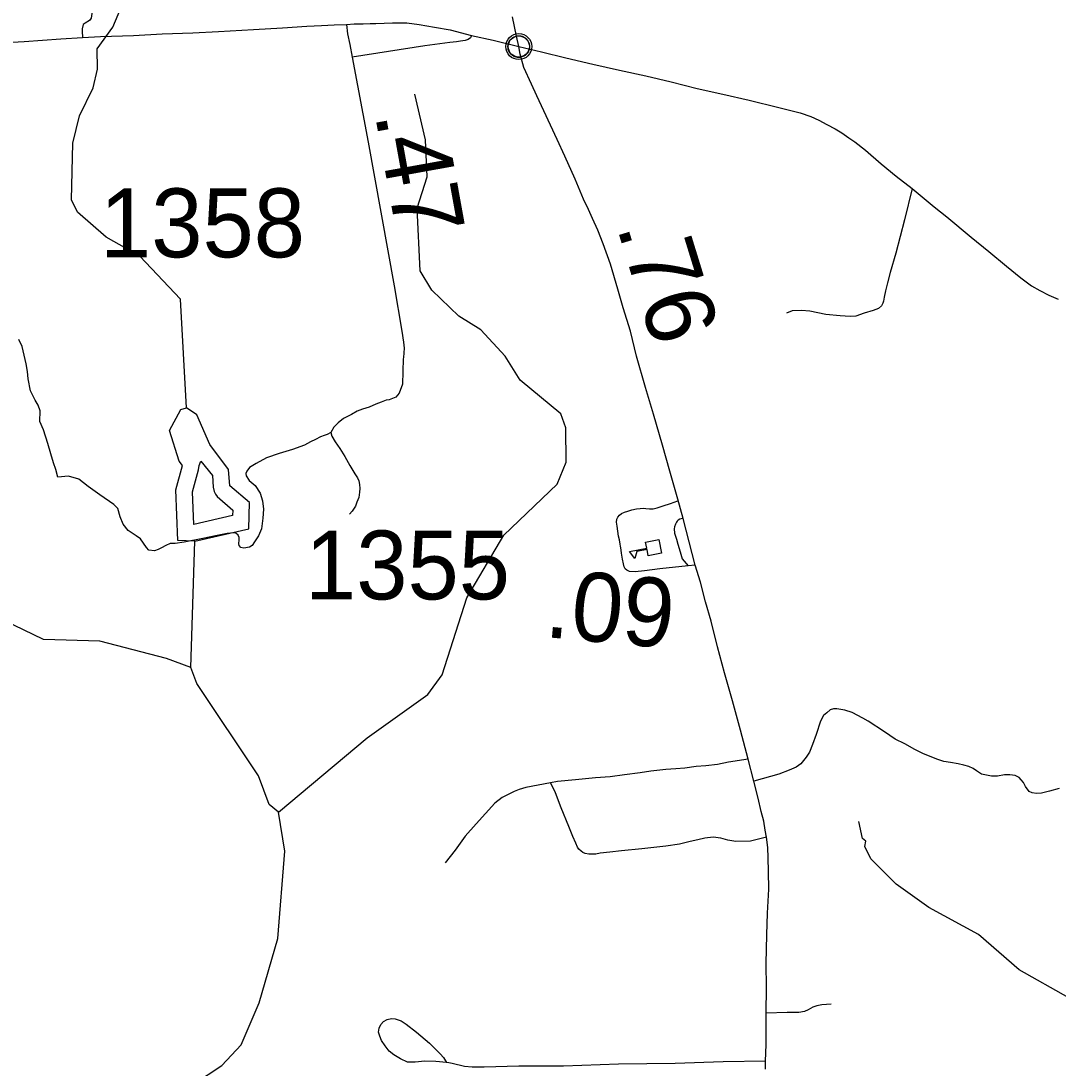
# Model space of a CAD drawing. Extents: x 2290615 to 2522933, y 819489 to 1012715.
# Drawn here: x 2334565 to 2342087, y 903675 to 911274 of the extents above; entities that cross this region are included whole.
import ezdxf

# ---------------------------------------------------------------- set-up
doc = ezdxf.new("R2010")
doc.units = 0
for name, color, linetype in [('Exist Civil Demographics Community CELL', 7, 'Continuous'), ('Exist Cultural Educational Facility Elementary CELL', 7, 'Continuous'), ('Exist Hydrographic Misc Water Feature', 7, 'Continuous'), ('Exist Road Non-System Type 51', 7, 'Continuous'), ('Exist Road Primary NC Attributed', 7, 'Continuous'), ('Exist Road Primary NC Mileage Hundredths English Label', 7, 'Continuous'), ('Exist Road Secondary Mileage Hundredths English Label', 7, 'Continuous'), ('Exist Road Secondary Type 51 Attributed', 7, 'Continuous'), ('Exist Road Secondary Type 51 Number Label', 7, 'Continuous')]:
    doc.layers.add(name, color=color, linetype=linetype)

msp = doc.modelspace()

# ---------------------------------------------------------------- linework, layer by layer
at = {"layer": 'Exist Civil Demographics Community CELL'}
msp.add_lwpolyline([(2338098.1, 911100.3), (2338099.1, 911105.9), (2338100.9, 911112.4), (2338103.8, 911119.6), (2338106.7, 911125.4), (2338110.1, 911131.1), (2338113.8, 911136.2), (2338117.8, 911140.6), (2338122.4, 911145.2), (2338127.9, 911149.8), (2338133.4, 911153.5), (2338138.2, 911156.3), (2338143.3, 911158.8), (2338148.7, 911161.1), (2338154.4, 911162.9), (2338158.7, 911164), (2338163.6, 911164.8), (2338167.7, 911165.5), (2338174.1, 911165.8), (2338178.5, 911165.7), (2338184.1, 911165.4), (2338189.1, 911164.7), (2338194, 911163.7), (2338199, 911162.3), (2338204.1, 911160.3), (2338210.8, 911157.4), (2338217, 911153.9), (2338222.1, 911150.4), (2338227.3, 911146.4), (2338230.6, 911143.2), (2338234.7, 911138.8), (2338238.6, 911134.2), (2338241.6, 911129.6), (2338244.8, 911124.6), (2338247.2, 911119.4), (2338249.3, 911114.4), (2338250.8, 911109.4), (2338252.1, 911104.8), (2338253.2, 911098.7), (2338253.8, 911094), (2338254.1, 911088), (2338253.9, 911082.2), (2338253.3, 911076.5), (2338252.4, 911071.1), (2338250.8, 911064.9), (2338248.9, 911059.1), (2338246.6, 911054), (2338243.4, 911048), (2338240.1, 911042.7), (2338236.7, 911038), (2338232.5, 911033.2), (2338227.2, 911028.3), (2338222.2, 911024.2), (2338217.1, 911020.7), (2338212.8, 911018.2), (2338206, 911015), (2338198.9, 911012.3), (2338192.9, 911010.8), (2338186.3, 911009.5), (2338181.9, 911009), (2338177.4, 911008.8), (2338171.8, 911008.8), (2338167.5, 911009.2), (2338161.9, 911009.9), (2338156, 911011.2), (2338151.4, 911012.5), (2338146.2, 911014.4), (2338141.6, 911016.4), (2338137.7, 911018.6), (2338130.9, 911022.7), (2338125.3, 911027), (2338120.4, 911031.5), (2338115.9, 911036.3), (2338112.8, 911040.3), (2338109.8, 911044.5), (2338105.7, 911051.6), (2338104, 911055.1), (2338102.3, 911059.1), (2338099.7, 911067.3), (2338098.1, 911074.4), (2338097.5, 911079.5), (2338097.1, 911085.8), (2338097.1, 911090.5), (2338097.6, 911097)], close=True, dxfattribs=at)
for centre, radius in [((2338175.7, 911087.9), 94.3), ((2338175.5, 911088.1), 76.7)]:
    msp.add_circle(centre, radius, dxfattribs=at)
at = {"layer": 'Exist Cultural Educational Facility Elementary CELL'}
msp.add_lwpolyline([(2339211.3, 907411.4), (2339115.2, 907392.6), (2339106.4, 907437.8), (2339032.7, 907423.3), (2339018, 907372.5), (2338978.4, 907422.5), (2339104.6, 907447.2), (2339095.7, 907492.4), (2339191.8, 907511.2)], close=True, dxfattribs=at)
at = {"layer": 'Exist Hydrographic Misc Water Feature'}
msp.add_line((2335795.9, 906582.2), (2335826.8, 907499.2), dxfattribs=at)
for points in [[(2335764.7, 908465), (2335721.8, 909254.3), (2335426.8, 909567.2), (2335183.8, 909704.9), (2334973.8, 909886.5), (2334930.7, 909976.6), (2334941.8, 910387.5), (2334989.8, 910586.4), (2335087.8, 910787.3), (2335118.8, 910923.2), (2335117.7, 911070.8), (2335231.8, 911229.8), (2335288.8, 911366.7), (2335267.8, 911723.7), (2335316.9, 911830.6)], [(2336433.8, 905531.7), (2337076.8, 906070.2), (2337514.8, 906386.8), (2337620.8, 906529.1), (2337797.8, 907087.8), (2338066.8, 907542), (2338453.9, 907912.3), (2338518.7, 908072.5), (2338515.9, 908321.9), (2338481.8, 908422.1), (2338186.8, 908666.2), (2338076.9, 908842.1), (2337899.9, 909031.9), (2337739.7, 909130.3), (2337545.8, 909319.3), (2337460.9, 909460.2), (2337438.7, 909915.5), (2337510.9, 910141.7), (2337499.8, 910410.4), (2337420.9, 910742)], [(2335795.9, 906582.2), (2335620.7, 906647.2), (2335135.8, 906771.7), (2334727.7, 906784.5), (2334442.7, 906923.8), (2334239.7, 907171.5), (2334127.8, 907495.1), (2334016.8, 907651.5), (2333768.7, 908179.6), (2333665.8, 908487.2), (2333350.8, 909035.5), (2333232.7, 909847.9), (2333154.8, 910081), (2333141.7, 910454.7), (2333190.7, 910581.5)], [(2335826.8, 907499.2), (2335701.7, 907503.9), (2335688.8, 907871.1), (2335736.8, 908047), (2335711.8, 908078.7), (2335641.9, 908302.4), (2335723.9, 908453.4), (2335764.7, 908465)], [(2335826.8, 907499.2), (2336216.8, 907587.5), (2336222.8, 907778.1), (2336079.9, 907900.2), (2336070.8, 908018), (2335934.9, 908199.6), (2335840.8, 908415.6), (2335764.7, 908465)], [(2335817.8, 907620.2), (2335809.4, 907857), (2335852.4, 908015.4), (2335856.8, 908047), (2335870.3, 908079.8), (2335953.7, 907974), (2335960.1, 907891.1), (2335967.1, 907859.2), (2335975.9, 907840.2), (2335987.8, 907823.1), (2336101, 907724.3), (2336099.7, 907684.1), (2335817.8, 907620.2)], [(2336433.8, 905531.7), (2336365.9, 905588.1), (2336288.8, 905794.9), (2335839.7, 906465.7), (2335795.9, 906582.2)], [(2334597.7, 899551.5), (2334895.9, 899714.7), (2335035.7, 899891.1), (2335157.7, 900142.2), (2335212.9, 900377.6), (2335210.8, 901260.5), (2335295.7, 901769.4), (2335545.9, 902488.7), (2335657.9, 902896.9), (2335700.7, 903414.1), (2335815.7, 903556.7), (2336022.8, 903693.1), (2336162.9, 903843.3), (2336291.9, 904147.3), (2336427.8, 904615.8), (2336478.9, 905248), (2336433.8, 905531.7)], [(2342165, 904184.7), (2341803.9, 904386.6), (2341509.8, 904643.8), (2341148.9, 904839), (2340914, 905009.9), (2340728, 905192.6), (2340685.9, 905282.8), (2340692.9, 905322.5), (2340667.9, 905341.1), (2340641.8, 905464.8)]]:
    msp.add_lwpolyline(points, dxfattribs=at)
at = {"layer": 'Exist Road Non-System Type 51'}
for points in [[(2334601.9, 911873.6), (2334679.2, 911800.9), (2334707.3, 911784.5), (2334740.1, 911777.5), (2334803.3, 911756.4), (2334859.5, 911707.2), (2334925.1, 911634.5), (2334957.9, 911625.1), (2335009.4, 911601.7), (2335037.5, 911580.6), (2335063.3, 911545.5), (2335077.4, 911517.3), (2335084.7, 911476.2), (2335089.1, 911428.3), (2335084.4, 911365), (2335075, 911294.7), (2335061.8, 911276.2), (2335030.4, 911257.6), (2335015.8, 911247.7), (2335009.4, 911216.8), (2335009.4, 911198.6), (2335011.8, 911154.1)], [(2337833, 911167.7), (2337825, 911151.9), (2337808, 911138.9), (2337786, 911132.8), (2337752.4, 911126.8), (2337722.7, 911122), (2337675.6, 911116.3), (2337494.7, 911093.5), (2336966, 911012.2)], [(2341027.8, 910058.6), (2340973.5, 909829.8), (2340911.3, 909588.1), (2340870.2, 909448.1), (2340850.7, 909373.2), (2340834.4, 909316.3), (2340827, 909268.2), (2340820.5, 909240), (2340816.1, 909225.5), (2340806.7, 909206.7), (2340783.6, 909186.4), (2340745.3, 909173.4), (2340681.7, 909152.4), (2340620.9, 909131.5), (2340579, 909128.6), (2340507.2, 909134), (2340403.1, 909144.7), (2340286.9, 909167.4), (2340226.9, 909172.7), (2340159, 909169.9), (2340118.5, 909152.4)], [(2341027.8, 910058.6), (2340973.5, 909829.8), (2340911.3, 909588.1), (2340870.2, 909448.1), (2340850.7, 909373.2), (2340834.4, 909316.3), (2340827, 909268.2), (2340820.5, 909240), (2340816.1, 909225.5), (2340806.7, 909206.7), (2340783.6, 909186.4), (2340745.3, 909173.4), (2340681.7, 909152.4), (2340620.9, 909131.5), (2340579, 909128.6), (2340507.2, 909134), (2340403.1, 909144.7), (2340286.9, 909167.4), (2340226.9, 909172.7), (2340159, 909169.9), (2340118.5, 909152.4)], [(2336811.8, 908288.3), (2336785.3, 908273.1), (2336763.8, 908265), (2336738.4, 908255.7), (2336700.9, 908236.9), (2336664.7, 908219.4), (2336621.6, 908195.6), (2336534, 908164.6), (2336436.5, 908133.6), (2336346.9, 908102.5), (2336271.3, 908061.6), (2336221.7, 908032.9), (2336202, 908006.7), (2336196.3, 907988.7), (2336198.5, 907972.8), (2336220.9, 907938.9), (2336263.3, 907901.4), (2336300, 907845.9), (2336316.7, 907790.1), (2336323.3, 907730.2), (2336318.2, 907666.1), (2336309, 907588.1), (2336287.6, 907537.8), (2336258.2, 907493.6), (2336242.5, 907467.3), (2336222.6, 907455.1), (2336180.8, 907448.6), (2336158.6, 907452.3), (2336146.5, 907466.2), (2336144.3, 907480.1), (2336147.9, 907508.3), (2336147.8, 907526.3), (2336139.6, 907542.1), (2336123.4, 907555.9), (2336105.4, 907559.8), (2336061.6, 907555.2), (2335975.6, 907538), (2335896, 907519.2), (2335748.4, 907491.5), (2335682.5, 907480.6), (2335646.6, 907482.1), (2335614.8, 907467.8), (2335584.9, 907449.4), (2335561, 907437.2), (2335533.1, 907428.9), (2335493.1, 907434.4), (2335474.3, 907451.5), (2335431.1, 907516.4), (2335401.6, 907538.1), (2335342.5, 907575.5), (2335305.2, 907622.7), (2335283.5, 907675.8), (2335266.6, 907734.5), (2335238.3, 907764.4), (2335138, 907835.2), (2335053.4, 907896.2), (2334984.6, 907949.4), (2334909.8, 907971), (2334833.1, 907963.1), (2334817.4, 908018.2), (2334801.7, 908067.4), (2334782, 908132.4), (2334760.4, 908207.2), (2334728.9, 908305.6), (2334701.4, 908366.6), (2334705.3, 908443.3), (2334688.5, 908486.7), (2334668.6, 908520.8), (2334633, 908589.2), (2334617.3, 908677.5), (2334613.1, 908728.8), (2334603.1, 908785.8), (2334573.5, 908911.7), (2334549.9, 908962.8)], [(2337337.3, 908821.7), (2337332, 908639.1), (2337308.4, 908572.2), (2337284.7, 908543.7), (2337234.8, 908524.5), (2337214, 908521), (2337176.6, 908507.3), (2337139.2, 908493.5), (2337090.1, 908471.8), (2337040.9, 908456.1), (2337003.5, 908442.3), (2336962.2, 908418.7), (2336905.2, 908389.2), (2336865.8, 908357.7), (2336834.4, 908326.2), (2336811.8, 908288.3)], [(2336811.8, 908288.3), (2336818.8, 908261), (2336844.3, 908219.4), (2336877.8, 908171.2), (2336913.9, 908113.5), (2336950.1, 908047.8), (2336986.3, 907987.5), (2337005.1, 907959.3), (2337014.5, 907936.5), (2337019.8, 907909.7), (2337022.5, 907881.5), (2337021.2, 907853.4), (2337014.5, 907815.8), (2337001.1, 907781), (2336990.3, 907752.8), (2336966.2, 907715.3), (2336948.8, 907693.8)], [(2338979.2, 907279.6), (2338959.3, 907289.1), (2338947.9, 907296.7), (2338940.3, 907312.8), (2338934.6, 907333.7), (2338927, 907367.9), (2338921.3, 907412.6), (2338918.5, 907432.5), (2338915.1, 907451), (2338913.2, 907463.4), (2338909.9, 907477.1), (2338905.2, 907507.5), (2338899.5, 907535.1), (2338892.9, 907572.1), (2338888.1, 907607.2), (2338884.3, 907637.6), (2338886.2, 907658.5), (2338893.8, 907673.7), (2338906.1, 907688), (2338920.4, 907698.4), (2338941.3, 907707.9), (2338965.9, 907717.4), (2338996.3, 907726), (2339028.6, 907733.6), (2339055.2, 907736.4), (2339077, 907737.3), (2339097.9, 907735.4), (2339123.5, 907732.6), (2339150.1, 907733.6), (2339180.5, 907740.2), (2339224.1, 907755.4), (2339275.4, 907772.5), (2339328.5, 907791.5)], [(2339368.2, 907663), (2339354.5, 907660.4), (2339344, 907657.4), (2339330.9, 907651.1), (2339325.3, 907644.8), (2339319, 907636.5), (2339311.6, 907621.9), (2339304.1, 907603.4), (2339301.7, 907589.1), (2339304.8, 907556), (2339319, 907512.3), (2339329.5, 907477.1), (2339345.6, 907422.1), (2339361.7, 907369.8), (2339405.4, 907318.5)], [(2342094.1, 905704.2), (2342024.2, 905685.3), (2341966.4, 905670.5), (2341930.6, 905666.3), (2341900.5, 905671.8), (2341878.3, 905681.5), (2341852, 905719.3), (2341837.6, 905747.1), (2341819.4, 905766.7), (2341805.1, 905782.6), (2341774.9, 905798.3), (2341736.8, 905803.8), (2341698.8, 905803.4), (2341647.1, 905792.7), (2341605.1, 905792.2), (2341557, 905803.6), (2341531, 905807.4), (2341496.6, 905831), (2341470.5, 905848.5), (2341440.3, 905862.3), (2341404.2, 905873.8), (2341362, 905883.3), (2341308, 905892.7), (2341257.9, 905900), (2341207.8, 905915.4), (2341107.2, 905958.3), (2341049, 905987.5), (2340976.5, 906028.5), (2340906.1, 906061.7), (2340827.5, 906114.9), (2340710.6, 906193.3), (2340670.3, 906214.9), (2340593.9, 906254), (2340539.7, 906271.4), (2340483.5, 906280.7), (2340457.6, 906282.2), (2340433.6, 906274), (2340410, 906253.6), (2340386.2, 906233.5), (2340364.7, 906191.2), (2340331.9, 906094.8), (2340306.6, 906022.5), (2340283.3, 905966.3), (2340259.9, 905932), (2340220.5, 905883.5), (2340188.6, 905859.2), (2340136.9, 905836.7), (2340061.3, 905807.8), (2339880.2, 905757.8)], [(2339839.6, 905915.6), (2339697.5, 905893.7), (2339617, 905878.9), (2339533.5, 905868.7), (2339461.7, 905862.5), (2339380.5, 905851.5), (2339314.9, 905846.8), (2339241.5, 905840.6), (2339134.5, 905830.4), (2339054.9, 905817.9), (2338942.5, 905802.3), (2338837.8, 905788.3), (2338731.7, 905782), (2338588, 905766.4), (2338455.3, 905755.4), (2338405, 905744.1)], [(2338405, 905744.1), (2338227.3, 905711.7), (2338177.3, 905696.1), (2338141.4, 905682), (2338055.5, 905638.3), (2338000.9, 905596.1), (2337866.6, 905447.7), (2337786.9, 905358.6), (2337713.5, 905255.5), (2337640.9, 905164.1)], [(2339973.1, 905350.8), (2339857.3, 905321.4), (2339749.4, 905318.2), (2339691.1, 905329.4), (2339641.1, 905342.7), (2339585, 905350), (2339525.1, 905343.4), (2339475.3, 905330.7), (2339419.4, 905320), (2339342.2, 905299.9), (2339242.6, 905286.3), (2339067.6, 905265.1), (2338919.7, 905251.6), (2338835.3, 905242.5), (2338765.8, 905233.4), (2338735.7, 905225.9), (2338714.5, 905227.4), (2338682.9, 905227.4), (2338657.2, 905231.9), (2338640.6, 905239.5), (2338627, 905250), (2338611.9, 905263.6), (2338601.4, 905278.7), (2338589.3, 905305.9), (2338568.2, 905355.7), (2338539.5, 905428.2), (2338483.7, 905562.5), (2338441.4, 905671.2), (2338424.8, 905709), (2338405, 905744.1)], [(2340441.2, 904138.7), (2340373.4, 904134), (2340337.5, 904127.5), (2340307.7, 904117.1), (2340273.9, 904096.7), (2340247.9, 904086.4), (2340208, 904078), (2340122.2, 904078.2), (2339970.7, 904072)], [(2340441.2, 904138.7), (2340373.4, 904134), (2340337.5, 904127.5), (2340307.7, 904117.1), (2340273.9, 904096.7), (2340247.9, 904086.4), (2340208, 904078), (2340122.2, 904078.2), (2339970.7, 904072)], [(2337651.3, 903715.5), (2337575.1, 903722.6), (2337493.2, 903725.4), (2337425.2, 903718.6), (2337369.2, 903717.9), (2337317, 903741.4), (2337268.6, 903770.8), (2337236.3, 903796.3), (2337205.9, 903836.1), (2337179.4, 903873.6), (2337167, 903905.5), (2337158.6, 903935.4), (2337162.4, 903965.4), (2337173.9, 903991.7), (2337193.7, 904011.9), (2337221.5, 904026.2), (2337253.4, 904034.5), (2337279.5, 904032.8), (2337321.7, 904017.3), (2337357.9, 903993.8), (2337434.6, 903934.7), (2337527.4, 903855.9), (2337570, 903814.4), (2337606.5, 903776.9), (2337630.8, 903751.1), (2337651.3, 903715.5)], [(2337651.3, 903715.5), (2337575.1, 903722.6), (2337493.2, 903725.4), (2337425.2, 903718.6), (2337369.2, 903717.9), (2337317, 903741.4), (2337268.6, 903770.8), (2337236.3, 903796.3), (2337205.9, 903836.1), (2337179.4, 903873.6), (2337167, 903905.5), (2337158.6, 903935.4), (2337162.4, 903965.4), (2337173.9, 903991.7), (2337193.7, 904011.9), (2337221.5, 904026.2), (2337253.4, 904034.5), (2337279.5, 904032.8), (2337321.7, 904017.3), (2337357.9, 903993.8), (2337434.6, 903934.7), (2337527.4, 903855.9), (2337570, 903814.4), (2337606.5, 903776.9), (2337630.8, 903751.1), (2337651.3, 903715.5)], [(2339964.5, 903725.1), (2339658.4, 903718.9), (2339308.8, 903707.4), (2338899, 903702.4), (2338499.3, 903689.6), (2338175.4, 903687.7), (2337925.6, 903680.7), (2337837.5, 903681.7), (2337781.6, 903685), (2337693.2, 903708), (2337669.1, 903713.6), (2337651.3, 903715.5)], [(2339964.5, 903725.1), (2339658.4, 903718.9), (2339308.8, 903707.4), (2338899, 903702.4), (2338499.3, 903689.6), (2338175.4, 903687.7), (2337925.6, 903680.7), (2337837.5, 903681.7), (2337781.6, 903685), (2337693.2, 903708), (2337669.1, 903713.6), (2337651.3, 903715.5)]]:
    msp.add_lwpolyline(points, dxfattribs=at)
at = {"layer": 'Exist Road Primary NC Attributed'}
for points in [[(2338175.7, 911087.9), (2338158.6, 911164.4), (2338128.9, 911303.5)], [(2339456.2, 907324.1), (2339368.2, 907663), (2339329.7, 907803.7), (2339271.9, 908006.8), (2339217.3, 908194.3), (2339153.4, 908419.7), (2339095.9, 908613.3), (2339029.1, 908840.3), (2338985.1, 909021.8), (2338932.9, 909191.1), (2338893.4, 909326.6), (2338841.6, 909508), (2338787.5, 909656.2), (2338749.1, 909755.9), (2338711.2, 909840.3), (2338680.5, 909905.9), (2338645.6, 909981.5), (2338584.1, 910126.2), (2338509.1, 910291.8), (2338452.9, 910413.7), (2338357.7, 910621.5), (2338306.1, 910729.3), (2338267.1, 910815.2), (2338212.3, 910936), (2338186.7, 911033.2), (2338175.7, 911087.9)], [(2339966, 903667.3), (2339964.5, 903725.1), (2339969.2, 903845.4), (2339969.2, 903978.2), (2339970.7, 904072), (2339972.3, 904259.5), (2339970.7, 904434.5), (2339975.4, 904642.3), (2339978.5, 904798.5), (2339990.2, 904972.7), (2339987.1, 905100.8), (2339985.6, 905200.8), (2339980.9, 905275.8), (2339973.1, 905350.8), (2339962.9, 905401.6), (2339953.5, 905465.6), (2339933.2, 905535.9), (2339912.9, 905634.4), (2339880.2, 905757.8), (2339839.6, 905915.6), (2339783.3, 906126.5), (2339725.6, 906339), (2339667.8, 906542.1), (2339617.8, 906731.2), (2339571, 906918.6), (2339530.4, 907059.3), (2339494.5, 907201.4), (2339456.2, 907324.1)]]:
    msp.add_lwpolyline(points, dxfattribs=at)
at = {"layer": 'Exist Road Secondary Type 51 Attributed'}
for points in [[(2334369.3, 911111.7), (2334589, 911124.5), (2334853.4, 911144.9), (2335011.8, 911154.1), (2335142.9, 911161.1), (2335381.9, 911168.1), (2335588, 911179.9), (2335810.5, 911186.9), (2335996.7, 911197.4), (2336252, 911211.5), (2336461.3, 911222.8), (2336638.5, 911234.9), (2336743.9, 911242), (2336837.6, 911245.9), (2336925, 911249)], [(2336925, 911249), (2336982.8, 911252.1), (2337046.8, 911253.7), (2337098.4, 911255.2), (2337138.7, 911255), (2337259.1, 911261.3), (2337363.7, 911259.7), (2337452.8, 911248.8), (2337565, 911228), (2337677, 911209.4), (2337833, 911167.7), (2337990, 911135.2), (2338175.7, 911087.9)], [(2336925, 911249), (2336934.4, 911180.3), (2336950, 911103.7), (2336966, 911012.2), (2337082.8, 910393.6), (2337271.2, 909351.3), (2337327.5, 909021.9), (2337340.4, 908942.2), (2337345, 908898.1), (2337339.9, 908832.1), (2337337.3, 908821.7)], [(2338175.7, 911087.9), (2338339.7, 911048.8), (2338517.7, 911006.6), (2338713.8, 910960), (2338906.2, 910916.2), (2339096.8, 910874.6), (2339281.2, 910832.7), (2339469.8, 910783), (2339656.2, 910741.3), (2339846.6, 910699.6), (2340061.3, 910646.2), (2340215.6, 910606.1), (2340293.8, 910581.1), (2340352.2, 910553.7), (2340410.7, 910522.5), (2340469.7, 910490.3), (2340518.1, 910461.8), (2340570.7, 910426.1), (2340613.5, 910396.2), (2340690.3, 910336.4), (2340804.2, 910238.1), (2340913.9, 910148.4), (2341027.8, 910058.6), (2341188.6, 909924.7), (2341279.8, 909852.1), (2341457.7, 909703.9), (2341585.9, 909599.9), (2341712.6, 909494.5), (2341816.5, 909409), (2341894.2, 909350.7), (2341954.6, 909317.3), (2342021, 909284.2), (2342087.4, 909254.9)], [(2339456.2, 907324.1), (2339405.4, 907318.5), (2339197.7, 907296.9), (2339087.9, 907282.9), (2339021, 907275.8), (2338979.2, 907279.6)]]:
    msp.add_lwpolyline(points, dxfattribs=at)

# ---------------------------------------------------------------- texts
at = {"layer": 'Exist Road Primary NC Mileage Hundredths English Label'}
msp.add_text('.76', height=500, rotation=287.13635, dxfattribs=at).set_placement((2338884.9, 909779.3))
at = {"layer": 'Exist Road Secondary Mileage Hundredths English Label'}
for s, rotation, p in [('.47', 280.24899, (2337131.4, 910596.4)), ('.09', 354.80334, (2338355.1, 906803.5))]:
    msp.add_text(s, height=500, rotation=rotation, dxfattribs=at).set_placement(p)
at = {"layer": 'Exist Road Secondary Type 51 Number Label'}
for s, p in [('1358', (2335137.7, 909558.4)), ('1355', (2336624.8, 907075.7))]:
    msp.add_text(s, height=500, rotation=360, dxfattribs=at).set_placement(p)

doc.saveas('drawing.dxf')
